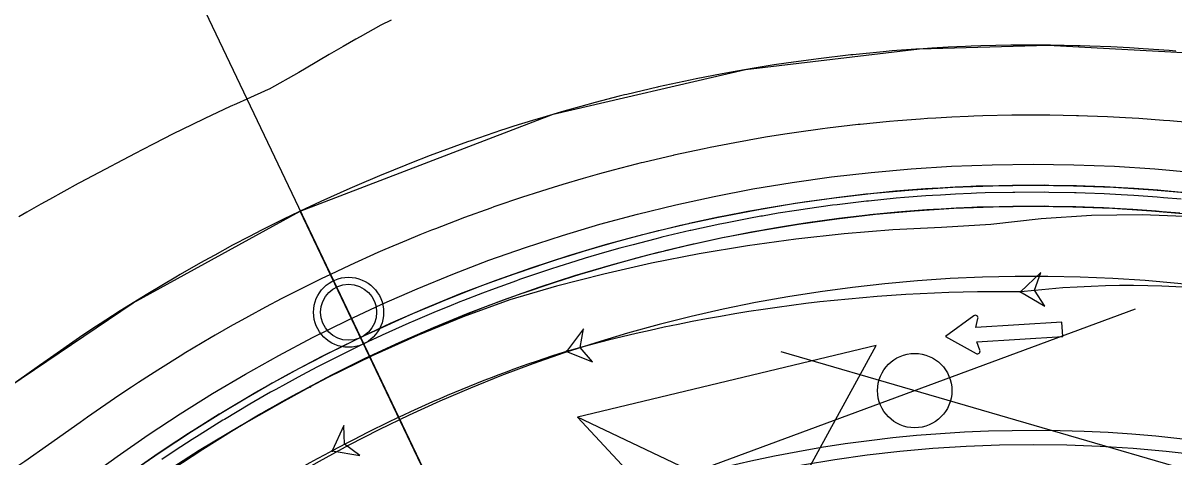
# Model space of a CAD drawing. Extents: x -70 to 701944, y -4 to 666871.
# Drawn here: x 668118.5 to 668200.7, y 656618.9 to 656649.9 of the extents above; entities that cross this region are included whole.
import ezdxf

# ---------------------------------------------------------------- set-up
doc = ezdxf.new("R2010")
doc.units = 0
for name, color, linetype in [('R_Detour', 7, 'Continuous'), ('R_Draft', 7, 'Continuous'), ('R_No Plot', 7, 'Continuous'), ('R_Proposed Const Limits', 7, 'Continuous'), ('R_Proposed Road', 7, 'Continuous'), ('R_Striping', 7, 'Continuous'), ('R_Water', 7, 'Continuous'), ('T_Vehicle Path Rt', 7, 'Continuous')]:
    doc.layers.add(name, color=color, linetype=linetype)

msp = doc.modelspace()

# ---------------------------------------------------------------- linework, layer by layer
at = {"layer": 'R_Detour'}
msp.add_line((668096.428, 656724.308), (668158.797, 656593.602), dxfattribs=at)
msp.add_lwpolyline([(668195.387, 656560.869), (668192.259, 656605.544), (668158.135, 656621.763), (668169.794, 656609.243), (668179.463, 656626.885), (668158.135, 656621.763)], dxfattribs=at)
at = {"layer": 'R_Draft'}
for p, q in [((668197.966, 656629.482), (668076.874, 656584.758)), ((668172.645, 656626.45), (668364.455, 656570.591))]:
    msp.add_line(p, q, dxfattribs=at)
msp.add_circle((668182.212, 656623.663), 2.654, dxfattribs=at)
at = {"layer": 'R_No Plot'}
for points in [[(668138.341, 656636.472), (668156.403, 656643.383), (668170.133, 656646.567), (668182.548, 656648.044), (668191.737, 656648.311), (668202.698, 656647.718), (668212.367, 656646.362), (668220.664, 656644.552), (668233.742, 656640.423), (668240.056, 656637.818), (668245.802, 656635.083), (668256.056, 656629.219), (668190.665, 656526.812)], [(668068.82, 656599.449), (668096.187, 656610.999), (668111.348, 656619.762), (668126.406, 656629.927), (668138.341, 656636.472), (668158.797, 656593.602), (668190.665, 656526.812), (668065.793, 656532.454)]]:
    msp.add_lwpolyline(points, close=True, dxfattribs=at)
for centre, radius in [((668190.665, 656526.816), 113), ((668190.665, 656526.816), 111.5), ((668190.665, 656526.816), 110), ((668141.786, 656629.252), 2.5), ((668190.665, 656526.816), 93)]:
    msp.add_circle(centre, radius, dxfattribs=at)
at = {"layer": 'R_Proposed Const Limits'}
msp.add_lwpolyline([(668144.834, 656650.101), (668144.097, 656649.733), (668142.602, 656648.905), (668142.301, 656648.736), (668141.407, 656648.228), (668140.406, 656647.649), (668138.757, 656646.675), (668138.238, 656646.362), (668136.108, 656645.163), (668136.053, 656645.139), (668134.526, 656644.466), (668133.774, 656644.126), (668133.337, 656643.927), (668131.512, 656643.074), (668130.591, 656642.631), (668129.268, 656641.981), (668127.871, 656641.276), (668127.042, 656640.848), (668126.594, 656640.615), (668125.18, 656639.862), (668124.835, 656639.676), (668122.618, 656638.511), (668122.486, 656638.44), (668120.418, 656637.31), (668119.812, 656636.972), (668118.812, 656636.403), (668118.235, 656636.071)], dxfattribs=at)
at = {"layer": 'R_Proposed Road'}
for points in [[(668200.854, 656647.888), (668200.375, 656647.927), (668198.537, 656648.061), (668197.554, 656648.121), (668196.217, 656648.189), (668194.73, 656648.248), (668194.037, 656648.269), (668193.895, 656648.273), (668191.903, 656648.31), (668191.571, 656648.313), (668189.248, 656648.308), (668189.076, 656648.306), (668186.924, 656648.259), (668186.249, 656648.236), (668185.829, 656648.22), (668184.603, 656648.165), (668183.425, 656648.1), (668182.812, 656648.062), (668182.283, 656648.027), (668180.605, 656647.899), (668179.967, 656647.844), (668177.79, 656647.632), (668177.654, 656647.617), (668177.644, 656647.616), (668175.346, 656647.347), (668174.982, 656647.3), (668173.044, 656647.032), (668172.183, 656646.902), (668170.748, 656646.673), (668169.517, 656646.462), (668169.394, 656646.44), (668168.46, 656646.27), (668166.616, 656645.912), (668166.179, 656645.823), (668163.908, 656645.333), (668163.851, 656645.32), (668161.646, 656644.8), (668161.488, 656644.761), (668161.101, 656644.664), (668159.395, 656644.223), (668158.367, 656643.945), (668157.156, 656643.604), (668155.65, 656643.161), (668154.928, 656642.942), (668153.591, 656642.522), (668152.952, 656642.315), (668152.714, 656642.237), (668150.514, 656641.49), (668150.275, 656641.406), (668148.328, 656640.701), (668147.62, 656640.435), (668146.158, 656639.871), (668145.864, 656639.755), (668144.988, 656639.403), (668144.004, 656638.999), (668142.38, 656638.31), (668141.867, 656638.086), (668139.799, 656637.156), (668139.748, 656637.133), (668138.341, 656636.472), (668137.648, 656636.139), (668137.245, 656635.943), (668135.567, 656635.105), (668134.72, 656634.67), (668133.506, 656634.031), (668132.226, 656633.339), (668131.466, 656632.919), (668131.056, 656632.689), (668129.763, 656631.95), (668129.448, 656631.767), (668127.452, 656630.577), (668127.333, 656630.505), (668125.479, 656629.349), (668124.938, 656629.003), (668124.044, 656628.423), (668123.53, 656628.084), (668122.578, 656627.446), (668120.254, 656625.834), (668119.707, 656625.443)], [(668201.753, 656642.787), (668200.435, 656642.906), (668199.975, 656642.943), (668198.213, 656643.071), (668197.271, 656643.129), (668195.988, 656643.194), (668194.563, 656643.251), (668193.898, 656643.271), (668193.762, 656643.275), (668191.852, 656643.31), (668191.534, 656643.313), (668189.306, 656643.308), (668189.141, 656643.306), (668187.078, 656643.261), (668186.431, 656643.239), (668186.028, 656643.224), (668184.852, 656643.171), (668183.723, 656643.109), (668183.135, 656643.073), (668182.628, 656643.039), (668181.019, 656642.916), (668180.407, 656642.864), (668178.32, 656642.66), (668178.189, 656642.646), (668178.179, 656642.645), (668175.977, 656642.386), (668175.628, 656642.342), (668173.769, 656642.084), (668172.944, 656641.96), (668171.568, 656641.74), (668170.388, 656641.538), (668170.269, 656641.517), (668169.373, 656641.354), (668167.606, 656641.011), (668167.187, 656640.926), (668165.009, 656640.456), (668164.955, 656640.444), (668162.84, 656639.945), (668162.688, 656639.907), (668162.318, 656639.815), (668160.682, 656639.392), (668159.696, 656639.125), (668158.535, 656638.798), (668157.091, 656638.374), (668156.399, 656638.163), (668155.117, 656637.76), (668154.504, 656637.562), (668154.276, 656637.487), (668152.166, 656636.771), (668151.937, 656636.691), (668150.07, 656636.015), (668149.391, 656635.76), (668147.989, 656635.218), (668147.707, 656635.107), (668146.867, 656634.77), (668145.924, 656634.382), (668144.367, 656633.722), (668143.875, 656633.507), (668141.892, 656632.615), (668141.843, 656632.593), (668140.494, 656631.959), (668139.83, 656631.64), (668139.443, 656631.452), (668137.834, 656630.649), (668137.023, 656630.232), (668135.858, 656629.619), (668134.631, 656628.955), (668133.902, 656628.552), (668133.509, 656628.332), (668132.269, 656627.624), (668131.967, 656627.448), (668130.053, 656626.307), (668129.939, 656626.238), (668128.162, 656625.13), (668127.642, 656624.798), (668126.786, 656624.242), (668126.293, 656623.917), (668125.379, 656623.305), (668123.152, 656621.76), (668122.627, 656621.384)], [(668201.277, 656637.81), (668200.015, 656637.923), (668199.576, 656637.959), (668197.889, 656638.082), (668196.987, 656638.137), (668195.76, 656638.2), (668194.395, 656638.254), (668193.759, 656638.273), (668193.629, 656638.277), (668191.801, 656638.31), (668191.497, 656638.313), (668189.364, 656638.309), (668189.207, 656638.307), (668187.232, 656638.263), (668186.613, 656638.242), (668186.227, 656638.228), (668185.102, 656638.177), (668184.021, 656638.118), (668183.459, 656638.083), (668182.973, 656638.05), (668181.433, 656637.933), (668180.847, 656637.883), (668178.85, 656637.688), (668178.725, 656637.675), (668178.715, 656637.674), (668176.607, 656637.426), (668176.273, 656637.383), (668174.494, 656637.137), (668173.704, 656637.019), (668172.387, 656636.808), (668171.258, 656636.614), (668171.145, 656636.594), (668170.287, 656636.438), (668168.595, 656636.11), (668168.195, 656636.028), (668166.11, 656635.579), (668166.058, 656635.567), (668164.035, 656635.089), (668163.889, 656635.053), (668163.534, 656634.965), (668161.969, 656634.56), (668161.025, 656634.304), (668159.914, 656633.992), (668158.532, 656633.586), (668157.87, 656633.384), (668156.642, 656632.999), (668156.056, 656632.809), (668155.838, 656632.737), (668153.818, 656632.052), (668153.599, 656631.975), (668151.813, 656631.328), (668151.162, 656631.084), (668149.821, 656630.566), (668149.551, 656630.459), (668148.747, 656630.137), (668147.844, 656629.766), (668146.354, 656629.133), (668145.883, 656628.928), (668143.985, 656628.075), (668143.939, 656628.053), (668142.647, 656627.447), (668142.011, 656627.141), (668141.642, 656626.961), (668140.102, 656626.192), (668139.325, 656625.793), (668138.21, 656625.207), (668137.036, 656624.572), (668136.338, 656624.186), (668135.962, 656623.975), (668134.775, 656623.297), (668134.486, 656623.129), (668132.655, 656622.037), (668132.546, 656621.971), (668130.844, 656620.91), (668130.347, 656620.593), (668129.527, 656620.06), (668129.056, 656619.749), (668128.181, 656619.164), (668126.05, 656617.685)], [(668201.23, 656637.312), (668199.974, 656637.425), (668199.536, 656637.461), (668197.857, 656637.583), (668196.959, 656637.638), (668195.737, 656637.7), (668194.379, 656637.754), (668193.746, 656637.773), (668193.615, 656637.777), (668191.796, 656637.81), (668191.493, 656637.813), (668189.37, 656637.809), (668189.213, 656637.807), (668187.248, 656637.764), (668186.631, 656637.743), (668186.247, 656637.728), (668185.127, 656637.678), (668184.051, 656637.619), (668183.491, 656637.584), (668183.007, 656637.552), (668181.474, 656637.435), (668180.891, 656637.385), (668178.903, 656637.191), (668178.778, 656637.178), (668178.769, 656637.177), (668176.67, 656636.93), (668176.338, 656636.888), (668174.567, 656636.643), (668173.78, 656636.524), (668172.469, 656636.315), (668171.345, 656636.122), (668171.232, 656636.102), (668170.379, 656635.947), (668168.694, 656635.62), (668168.295, 656635.539), (668166.22, 656635.091), (668166.169, 656635.079), (668164.154, 656634.604), (668164.009, 656634.568), (668163.656, 656634.48), (668162.098, 656634.077), (668161.158, 656633.822), (668160.052, 656633.511), (668158.676, 656633.107), (668158.017, 656632.906), (668156.795, 656632.522), (668156.212, 656632.334), (668155.994, 656632.262), (668153.984, 656631.58), (668153.766, 656631.503), (668151.987, 656630.859), (668151.34, 656630.617), (668150.004, 656630.101), (668149.735, 656629.994), (668148.935, 656629.673), (668148.036, 656629.304), (668146.553, 656628.675), (668146.084, 656628.47), (668144.195, 656627.62), (668144.148, 656627.599), (668142.862, 656626.996), (668142.229, 656626.691), (668141.862, 656626.512), (668140.328, 656625.747), (668139.555, 656625.349), (668138.446, 656624.766), (668137.276, 656624.133), (668136.582, 656623.749), (668136.208, 656623.54), (668135.026, 656622.865), (668134.738, 656622.697), (668132.915, 656621.61), (668132.806, 656621.544), (668131.112, 656620.488), (668130.618, 656620.172), (668129.802, 656619.642), (668129.332, 656619.332), (668128.462, 656618.75)], [(668201.135, 656636.317), (668199.89, 656636.429), (668199.456, 656636.464), (668197.792, 656636.585), (668196.902, 656636.639), (668195.691, 656636.701), (668194.345, 656636.755), (668193.718, 656636.774), (668193.589, 656636.777), (668191.786, 656636.81), (668191.485, 656636.813), (668189.382, 656636.809), (668189.226, 656636.807), (668187.278, 656636.764), (668186.667, 656636.743), (668186.287, 656636.729), (668185.176, 656636.679), (668184.11, 656636.621), (668183.556, 656636.586), (668183.076, 656636.554), (668181.557, 656636.438), (668180.979, 656636.389), (668179.009, 656636.197), (668178.885, 656636.184), (668178.876, 656636.183), (668176.796, 656635.938), (668176.467, 656635.896), (668174.712, 656635.653), (668173.932, 656635.536), (668172.633, 656635.328), (668171.519, 656635.137), (668171.407, 656635.117), (668170.561, 656634.963), (668168.892, 656634.64), (668168.497, 656634.559), (668166.44, 656634.116), (668166.389, 656634.104), (668164.393, 656633.633), (668164.249, 656633.597), (668163.899, 656633.51), (668162.355, 656633.111), (668161.424, 656632.858), (668160.327, 656632.55), (668158.964, 656632.149), (668158.311, 656631.95), (668157.1, 656631.57), (668156.522, 656631.383), (668156.306, 656631.312), (668154.314, 656630.636), (668154.098, 656630.56), (668152.335, 656629.922), (668151.694, 656629.681), (668150.37, 656629.17), (668150.104, 656629.065), (668149.311, 656628.747), (668148.42, 656628.381), (668146.95, 656627.757), (668146.486, 656627.554), (668144.613, 656626.712), (668144.567, 656626.691), (668143.293, 656626.093), (668142.666, 656625.791), (668142.301, 656625.614), (668140.782, 656624.855), (668140.015, 656624.462), (668138.916, 656623.883), (668137.757, 656623.257), (668137.069, 656622.876), (668136.698, 656622.668), (668135.527, 656621.999), (668135.242, 656621.833), (668133.435, 656620.756), (668133.327, 656620.691), (668131.649, 656619.645), (668131.159, 656619.331), (668130.35, 656618.806)], [(668119.707, 656625.443), (668117.507, 656623.883)], [(668122.627, 656621.384), (668120.369, 656619.784), (668118.665, 656618.607), (668118.088, 656618.215)]]:
    msp.add_lwpolyline(points, dxfattribs=at)
at = {"layer": 'R_Striping'}
msp.add_line((668192.779, 656627.535), (668192.716, 656628.558), dxfattribs=at)
for points in [[(668186.428, 656629), (668184.41, 656627.525), (668186.595, 656626.313)], [(668192.716, 656628.558), (668186.579, 656628.174), (668186.728, 656628.801)], [(668186.868, 656626.549), (668186.643, 656627.152), (668192.779, 656627.535)]]:
    msp.add_lwpolyline(points, dxfattribs=at)
for centre, radius, start, end in [((668186.541, 656628.845), 0.192, 346.63431, 126.16958), ((668186.689, 656626.481), 0.192, 240.98146, 20.51674), ((668190.665, 656526.816), 94, 58.14387, 125.7502)]:
    msp.add_arc(centre, radius, start, end, dxfattribs=at)
at = {"layer": 'R_Water'}
msp.add_circle((668141.786, 656629.252), 2, dxfattribs=at)
at = {"layer": 'T_Vehicle Path Rt'}
for points in [[(668202.433, 656636.035), (668202.072, 656636.058), (668198.458, 656636.197), (668194.842, 656636.153), (668191.233, 656635.928), (668187.639, 656635.521), (668184.129, 656635.302), (668180.651, 656635.129), (668177.179, 656634.855), (668173.716, 656634.48), (668170.266, 656634.005), (668166.831, 656633.43), (668163.414, 656632.755), (668160.017, 656631.981), (668156.645, 656631.109), (668153.299, 656630.14), (668149.979, 656628.936), (668146.702, 656627.602), (668143.473, 656626.153), (668140.298, 656624.591), (668139.044, 656623.934)], [(668139.044, 656623.934), (668137.18, 656622.917), (668134.12, 656621.177), (668131.116, 656619.379), (668128.17, 656617.486), (668125.287, 656615.5), (668122.469, 656613.421), (668119.659, 656611.512), (668116.753, 656609.828), (668115.582, 656609.148)]]:
    msp.add_lwpolyline(points, dxfattribs=at)
for points in [[(668189.776, 656630.706), (668191.493, 656629.68), (668190.769, 656630.821), (668191.211, 656632.099)], [(668157.35, 656626.463), (668159.206, 656625.717), (668158.314, 656626.732), (668158.551, 656628.062)], [(668140.622, 656619.354), (668142.597, 656619.04), (668141.501, 656619.83), (668141.436, 656621.18)]]:
    msp.add_lwpolyline(points, close=True, dxfattribs=at)
for centre in [(668189.776, 656630.706), (668189.776, 656630.706), (668157.35, 656626.463), (668157.35, 656626.463), (668139.044, 656623.934), (668139.044, 656623.934), (668140.622, 656619.354), (668140.622, 656619.354)]:
    msp.add_circle(centre, 0.0417, dxfattribs=at)
for centre, radius, start, end in [((668190.665, 656526.816), 105, 42.97363, 125.73365), ((668197.525, 656564.344), 66.812, 68.97074, 96.65998), ((668188.38, 656515.341), 115.373, 89.30688, 105.60197), ((668186.217, 656535.303), 95.622, 107.57103, 118.47866), ((668188.741, 656526.522), 104.562, 117.39987, 128.04997)]:
    msp.add_arc(centre, radius, start, end, dxfattribs=at)

doc.saveas('drawing.dxf')
